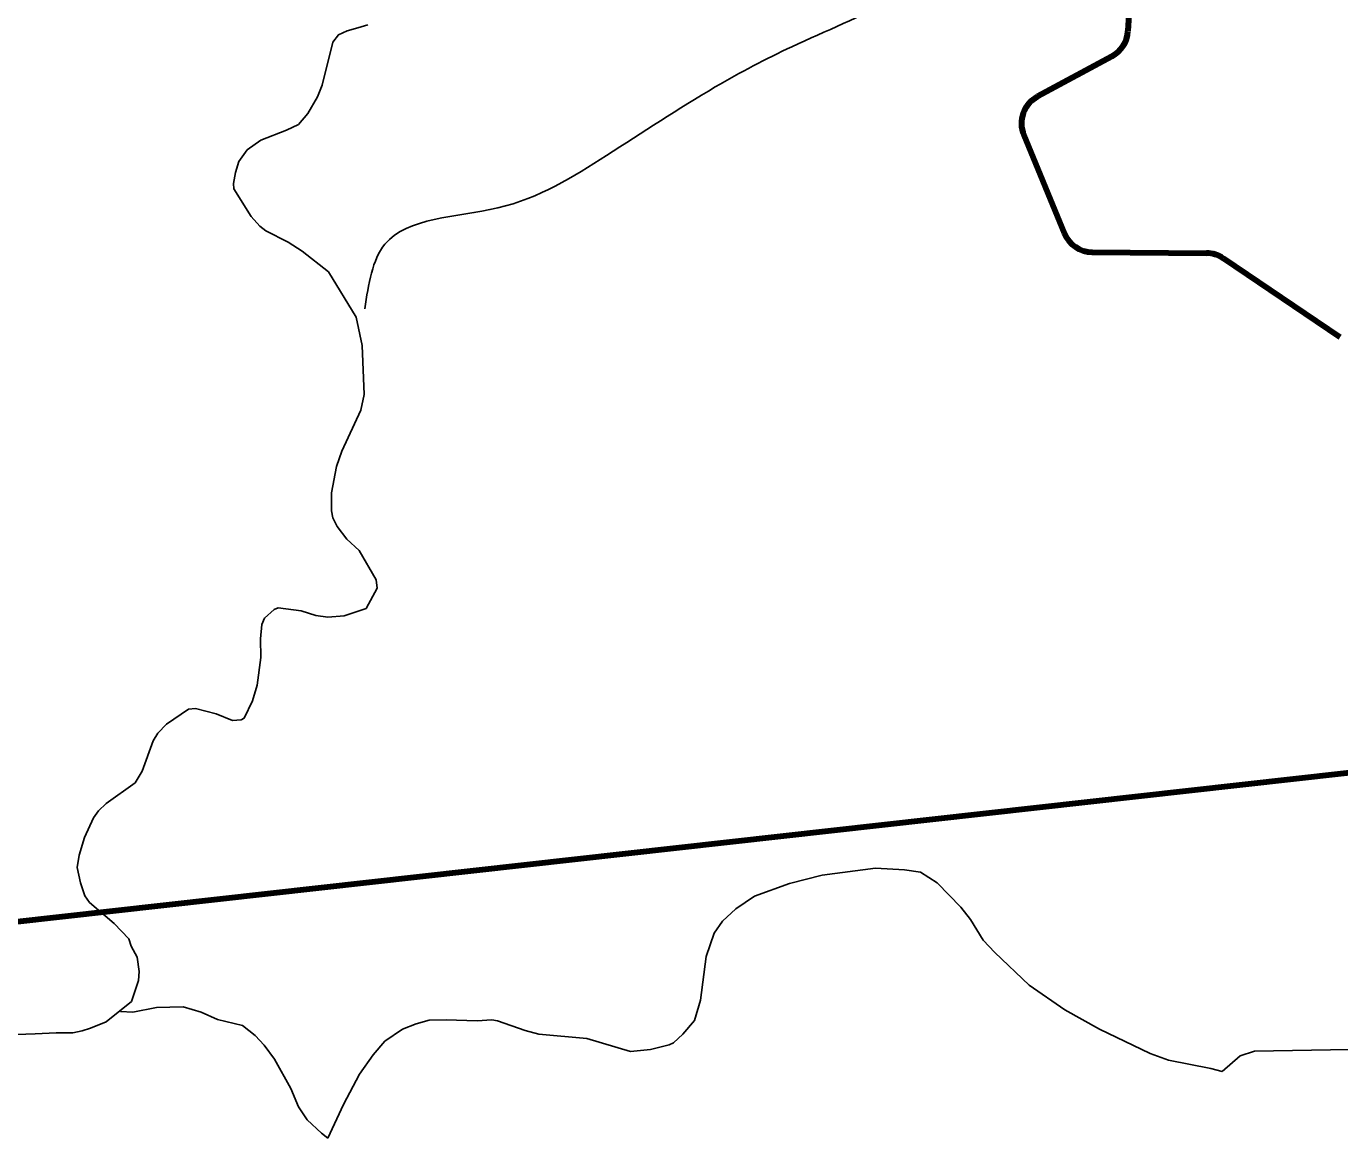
# Model space of a CAD drawing. Extents: x 553962 to 842807, y 8883888 to 9032388.
# Drawn here: x 745215 to 749504, y 8950008 to 8953648 of the extents above; entities that cross this region are included whole.
import ezdxf

# ---------------------------------------------------------------- set-up
doc = ezdxf.new("R2010")
doc.units = 0
doc.header["$LTSCALE"] = 200
for name, color, linetype, lineweight in [('24', 7, 'Continuous', 25), ('7', 7, 'Continuous', 90), ('9', 7, 'Continuous', 90)]:
    doc.layers.add(name, color=color, linetype=linetype, lineweight=lineweight)

msp = doc.modelspace()

# ---------------------------------------------------------------- linework, layer by layer
at = {"layer": '24'}
for points in [[(746330.9, 8953653.4), (746298.2, 8953643.5), (746262.8, 8953633.6), (746234.5, 8953620.8), (746216.3, 8953596.2), (746181.8, 8953456), (746166.7, 8953417.6), (746134.5, 8953363.3), (746104.1, 8953327.9), (746065.1, 8953308.8), (745980.6, 8953276), (745937, 8953245.1), (745909.1, 8953206.7), (745897.9, 8953170.8), (745892.2, 8953134.5), (745893.2, 8953117.8), (745949.7, 8953026.9), (745977.7, 8952995.6), (745997.7, 8952980.7), (746070, 8952943.1), (746115.7, 8952914.2), (746201.8, 8952846.4), (746292.8, 8952698.5), (746312.5, 8952605.7), (746318.5, 8952445.2), (746307.2, 8952394.6), (746245.1, 8952260.9), (746228.6, 8952210.8), (746212.4, 8952124.5), (746211.9, 8952065.4), (746216.3, 8952042.5), (746230.5, 8952014.6), (746261.4, 8951973.3), (746301.9, 8951935.8), (746357.3, 8951840.2), (746360.8, 8951812.8), (746324.7, 8951746.9), (746253.6, 8951722.5), (746199.9, 8951718.8), (746161.2, 8951724.3), (746113.1, 8951738.6), (746037.2, 8951748.7), (746024.2, 8951743), (745993.5, 8951715.3), (745984.7, 8951694.1), (745980.1, 8951647.5), (745981, 8951586.3), (745969.2, 8951496), (745953.7, 8951445.7), (745926.8, 8951388.6), (745916.7, 8951383), (745888.2, 8951381.3), (745835.5, 8951403.2), (745767.7, 8951420.6), (745744.7, 8951418), (745673.4, 8951368.8)], [(745673.4, 8951368.8), (745673.4, 8951368.8), (745644.8, 8951339.9), (745629.9, 8951314.3), (745593.7, 8951215.4), (745570.5, 8951177.6), (745475.6, 8951109.3), (745451, 8951086.2), (745435, 8951063.1), (745405.2, 8950998.6), (745387.4, 8950940.9), (745381.3, 8950901.3), (745392.1, 8950850.9), (745406.8, 8950807.8), (745421.6, 8950786.7), (745501.9, 8950717.6), (745549.8, 8950668.2), (745557.2, 8950643.6), (745577.6, 8950608.1), (745583.8, 8950560.8), (745581.8, 8950531.7), (745558.8, 8950463.7), (745476.4, 8950396.7), (745425, 8950376.6), (745398.1, 8950367.6), (745366.7, 8950360.9), (745313, 8950360.9), (745244, 8950357.1), (745154, 8950354)], [(749120.6, 8950234.1), (749082.8, 8950244.7), (748944.7, 8950271.7), (748885.6, 8950293.6), (748719.8, 8950372.3), (748606.6, 8950436), (748490.4, 8950517), (748378, 8950622.7), (748339.6, 8950664), (748298.7, 8950730.8), (748267.4, 8950771.7), (748189.7, 8950850.3), (748135.7, 8950885.3), (748082.8, 8950893.4), (747987.7, 8950898.8), (747814.2, 8950875.3), (747707.5, 8950848.8), (747593.3, 8950807), (747531.8, 8950766.1), (747489.1, 8950725.6), (747461.7, 8950686.7), (747435.1, 8950610.3), (747416.8, 8950467.2), (747397.4, 8950401), (747359.6, 8950356.2), (747328.7, 8950328.7), (747314.8, 8950321.3), (747253.4, 8950305.9), (747188.5, 8950300.2), (747045.1, 8950342.4), (746888.5, 8950357), (746844.8, 8950368.1), (746753.6, 8950400.2), (746735.2, 8950403), (746688, 8950400), (746585.9, 8950403.8), (746531.3, 8950401.9), (746487.8, 8950390.7), (746443.8, 8950372.7), (746386.2, 8950333.2), (746347.4, 8950288.7), (746303.3, 8950225.4), (746251.6, 8950126.7), (746199.7, 8950016.8)], [(746199.7, 8950016.8), (746179.5, 8950032.8), (746132.9, 8950077.2), (746103.6, 8950119.4), (746079.2, 8950179.1), (746026, 8950275.2), (745992.1, 8950320.7), (745962.8, 8950352), (745921.4, 8950384.3), (745840, 8950404.2), (745786.3, 8950428.3), (745727.3, 8950445.9), (745640.7, 8950444.1), (745562.8, 8950428.4), (745522.7, 8950430.8)], [(749536, 8950306.5), (749226.3, 8950300.4), (749179.3, 8950285.4), (749120.6, 8950234.1)]]:
    msp.add_lwpolyline(points, dxfattribs=at)
msp.add_spline([(746320.5, 8952725.9), (746386.2, 8952936.5), (746754.7, 8953055.1), (747110, 8953226.2), (747465.2, 8953450.1), (747715.3, 8953581.7), (748044.2, 8953739.7), (748241.6, 8953884.6), (748728.5, 8954174.2), (748978.5, 8954147.9), (749307.5, 8954240.1), (749439.1, 8954503.4), (749689.1, 8954766.8)], degree=3, dxfattribs=at)
at = {"layer": '7'}
for p, q in [((748825.7, 8953844.7), (748812.5, 8953631.9)), ((748760.2, 8953550.1), (748517.4, 8953418.9)), ((748472.5, 8953292.7), (748604.7, 8952972.4)), ((748696.2, 8952910.6), (749068.9, 8952907.2)), ((749124.1, 8952890), (749504.1, 8952632.5))]:
    msp.add_line(p, q, dxfattribs=at)
for centre, start, end in [((748712.7, 8953638.1), 298.3792, 356.4677), ((748564.9, 8953330.9), 118.3792, 202.433), ((748697.1, 8953010.6), 202.433, 269.4791), ((749068, 8952807.2), 55.8824, 89.4791)]:
    msp.add_arc(centre, 100, start, end, dxfattribs=at)
at = {"layer": '9'}
msp.add_lwpolyline([(737921.5, 8948812.5), (740981.3, 8950253.8), (750519.5, 8951321.2), (750521.5, 8957798.6)], dxfattribs=at)

doc.saveas('drawing.dxf')
